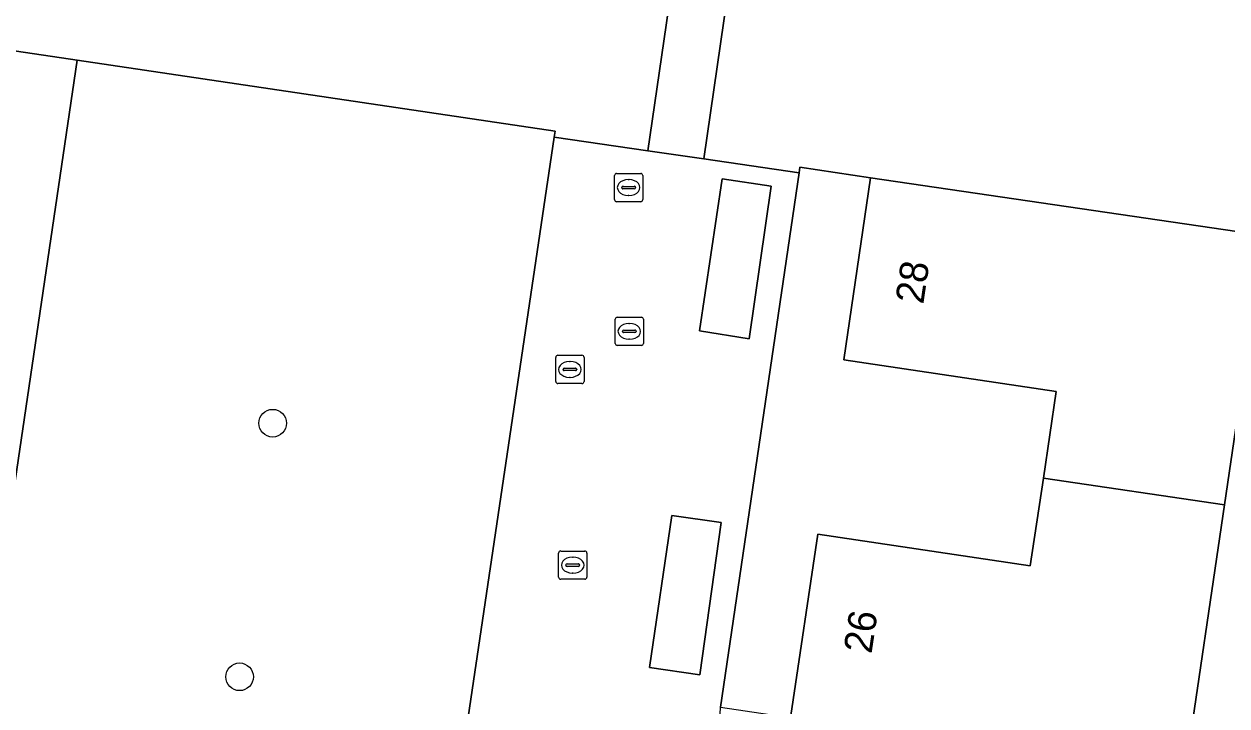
# Model space of a CAD drawing. Extents: x 164148 to 165261, y 382513 to 383432.
# Drawn here: x 164471.64 to 164514.2, y 383000.07 to 383024.2 of the extents above; entities that cross this region are included whole.
import ezdxf

# ---------------------------------------------------------------- set-up
doc = ezdxf.new("R2010")
doc.units = 0
for name, color, linetype in [('IMGEO_Boom', 7, 'Continuous'), ('IMGEO_Erf', 7, 'Continuous'), ('IMGEO_Fietspad_gesloten', 7, 'Continuous'), ('IMGEO_Groenvoorziening', 7, 'Continuous'), ('IMGEO_Kolk', 7, 'Continuous'), ('IMGEO_Pand', 7, 'Continuous'), ('IMGEO_Pand_nummerreeks', 7, 'Continuous'), ('IMGEO_Parkeervlak_open', 7, 'Continuous'), ('IMGEO_Rijbaan_lokaal_open', 7, 'Continuous'), ('IMGEO_Rioolput', 7, 'Continuous')]:
    doc.layers.add(name, color=color, linetype=linetype)

msp = doc.modelspace()

# ---------------------------------------------------------------- linework, layer by layer
at = {"layer": 'IMGEO_Boom'}
for centre in [(164480.437, 383010.074), (164479.266, 383001.1)]:
    msp.add_circle(centre, 0.489, dxfattribs=at)
at = {"layer": 'IMGEO_Erf'}
msp.add_lwpolyline([(164515.519, 383016.715), (164514.115, 383007.187), (164512.711, 382997.659), (164498.772, 382999.727), (164499.73, 383006.146), (164507.24, 383005.025), (164507.703, 383008.132), (164508.161, 383011.199), (164500.641, 383012.312), (164501.59, 383018.76), (164499.092, 383019.13), (164499.063, 383018.935), (164496.276, 383000.022), (164545.95, 382992.647)], dxfattribs=at)
at = {"layer": 'IMGEO_Fietspad_gesloten'}
msp.add_lwpolyline([(164497.229, 383030.019), (164495.251, 383030.312), (164493.71, 383019.713), (164495.689, 383019.425)], close=True, dxfattribs=at)
at = {"layer": 'IMGEO_Groenvoorziening'}
for points in [[(164495.251, 383030.312), (164475.967, 383033.169), (164468.317, 383034.298), (164466.799, 383023.91), (164468.26, 383023.694), (164473.524, 383022.914), (164490.427, 383020.412), (164490.395, 383020.195), (164493.71, 383019.713)], [(164557.267, 383021.125), (164497.229, 383030.019), (164495.689, 383019.425), (164499.063, 383018.935), (164499.092, 383019.13), (164501.59, 383018.76), (164515.519, 383016.715), (164532.389, 383014.218), (164546.311, 383012.162), (164548.68, 383011.808), (164548.794, 383011.791), (164548.758, 383011.551), (164555.696, 383010.523)]]:
    msp.add_lwpolyline(points, close=True, dxfattribs=at)
msp.add_lwpolyline([(164486.551, 382993.124), (164486.385, 382993.149), (164490.395, 383020.195), (164490.427, 383020.412), (164473.524, 383022.914), (164465.774, 382970.421), (164463.056, 382952.005), (164462.736, 382949.84), (164455.277, 382898.839)], dxfattribs=at)
at = {"layer": 'IMGEO_Kolk'}
for p, q in [((164492.531, 383017.986), (164492.531, 383018.838)), ((164492.606, 383018.912), (164493.458, 383018.912)), ((164493.019, 383018.692), (164493.044, 383018.692)), ((164493.532, 383018.838), (164493.532, 383017.986)), ((164492.79, 383018.406), (164492.79, 383018.418)), ((164493.228, 383018.369), (164492.83, 383018.369)), ((164492.833, 383018.455), (164493.231, 383018.455)), ((164493.274, 383018.418), (164493.274, 383018.406)), ((164493.458, 383017.912), (164492.606, 383017.912)), ((164493.042, 383018.132), (164493.017, 383018.132)), ((164490.552, 383004.625), (164490.552, 383005.477)), ((164490.627, 383005.551), (164491.479, 383005.551)), ((164491.553, 383005.477), (164491.553, 383004.625)), ((164490.811, 383005.045), (164490.811, 383005.057)), ((164491.249, 383005.008), (164490.851, 383005.008)), ((164490.854, 383005.094), (164491.252, 383005.094)), ((164491.04, 383005.331), (164491.065, 383005.331)), ((164491.295, 383005.057), (164491.295, 383005.045)), ((164491.479, 383004.551), (164490.627, 383004.551)), ((164491.063, 383004.771), (164491.038, 383004.771))]:
    msp.add_line(p, q, dxfattribs=at)
for points in [[(164492.531, 383017.986), (164492.531, 383018.838)], [(164492.606, 383018.912), (164493.458, 383018.912)], [(164493.532, 383018.838), (164493.532, 383017.986)], [(164493.458, 383017.912), (164492.606, 383017.912)], [(164490.552, 383004.625), (164490.552, 383005.477)], [(164490.627, 383005.551), (164491.479, 383005.551)], [(164491.553, 383005.477), (164491.553, 383004.625)], [(164491.479, 383004.551), (164490.627, 383004.551)]]:
    msp.add_lwpolyline(points, dxfattribs=at)
for centre, radius, start, end in [((164492.608, 383018.836), 0.0765, 91.552, 178.448), ((164492.608, 383018.836), 0.0765, 91.552, 178.448), ((164493.456, 383018.836), 0.0765, 1.552, 88.448), ((164493.456, 383018.836), 0.0765, 1.552, 88.448), ((164492.83, 383018.415), 0.0403, 85.8775, 175.7526), ((164492.827, 383018.405), 0.0366, 178.938, 274.7102), ((164493.231, 383018.412), 0.043, 264.8664, 352.4533), ((164493.235, 383018.417), 0.0386, 1.7309, 96.639), ((164492.608, 383017.988), 0.0765, 181.552, 268.448), ((164492.608, 383017.988), 0.0765, 181.552, 268.448), ((164493.456, 383017.988), 0.0765, 271.552, 358.448), ((164493.456, 383017.988), 0.0765, 271.552, 358.448), ((164490.629, 383005.475), 0.0765, 91.552, 178.448), ((164490.629, 383005.475), 0.0765, 91.552, 178.448), ((164491.477, 383005.475), 0.0765, 1.552, 88.448), ((164491.477, 383005.475), 0.0765, 1.552, 88.448), ((164490.851, 383005.054), 0.0403, 85.8775, 175.7526), ((164490.848, 383005.044), 0.0366, 178.938, 274.7102), ((164491.252, 383005.051), 0.043, 264.8664, 352.4533), ((164491.256, 383005.056), 0.0386, 1.7309, 96.639), ((164490.629, 383004.627), 0.0765, 181.552, 268.448), ((164490.629, 383004.627), 0.0765, 181.552, 268.448), ((164491.477, 383004.627), 0.0765, 271.552, 358.448), ((164491.477, 383004.627), 0.0765, 271.552, 358.448)]:
    msp.add_arc(centre, radius, start, end, dxfattribs=at)
for centre, major_axis, ratio, start_param, end_param in [((164493.018, 383018.412), (-0.387, 0.002), 0.722429, 4.712389, 7.853982), ((164493.043, 383018.412), (-0.39, 0.002), 0.717154, 1.570796, 4.712389), ((164491.039, 383005.051), (-0.387, 0.002), 0.722429, 4.712389, 7.853982), ((164491.064, 383005.051), (-0.39, 0.002), 0.717154, 1.570796, 4.712389)]:
    msp.add_ellipse(centre, major_axis=major_axis, ratio=ratio, start_param=start_param, end_param=end_param, dxfattribs=at)
at = {"layer": 'IMGEO_Pand'}
for points in [[(164515.519, 383016.715), (164501.59, 383018.76), (164500.641, 383012.312), (164508.161, 383011.199), (164507.703, 383008.132), (164514.115, 383007.187)], [(164514.115, 383007.187), (164507.703, 383008.132), (164507.24, 383005.025), (164499.73, 383006.146), (164498.772, 382999.727), (164512.711, 382997.659)]]:
    msp.add_lwpolyline(points, close=True, dxfattribs=at)
at = {"layer": 'IMGEO_Parkeervlak_open'}
for points in [[(164497.294, 383013.061), (164498.073, 383018.463), (164496.335, 383018.717), (164495.543, 383013.341)], [(164495.546, 383001.168), (164496.306, 383006.561), (164494.565, 383006.812), (164493.769, 383001.425)]]:
    msp.add_lwpolyline(points, close=True, dxfattribs=at)
at = {"layer": 'IMGEO_Rijbaan_lokaal_open'}
for points in [[(164473.524, 383022.914), (164468.26, 383023.694), (164460.479, 382971.225), (164465.774, 382970.421)], [(164496.335, 383018.717), (164498.073, 383018.463), (164497.294, 383013.061), (164495.543, 383013.341)], [(164494.565, 383006.812), (164496.306, 383006.561), (164495.546, 383001.168), (164493.769, 383001.425)]]:
    msp.add_lwpolyline(points, close=True, dxfattribs=at)
for points in [[(164499.063, 383018.935), (164495.689, 383019.425), (164493.71, 383019.713), (164490.395, 383020.195), (164486.385, 382993.149), (164486.551, 382993.124)], [(164495.209, 382999.416), (164496.241, 382999.283), (164496.276, 383000.022), (164499.063, 383018.935)]]:
    msp.add_lwpolyline(points, dxfattribs=at)
at = {"layer": 'IMGEO_Rioolput'}
for p, q in [((164492.554, 383012.898), (164492.554, 383013.75)), ((164492.629, 383013.824), (164493.481, 383013.824)), ((164493.042, 383013.604), (164493.067, 383013.604)), ((164493.555, 383013.75), (164493.555, 383012.898)), ((164492.813, 383013.318), (164492.813, 383013.33)), ((164493.251, 383013.281), (164492.853, 383013.281)), ((164492.856, 383013.367), (164493.254, 383013.367)), ((164493.065, 383013.044), (164493.04, 383013.044)), ((164493.297, 383013.33), (164493.297, 383013.318)), ((164493.481, 383012.824), (164492.629, 383012.824)), ((164490.451, 383011.55), (164490.451, 383012.402)), ((164490.526, 383012.476), (164491.378, 383012.476)), ((164490.939, 383012.256), (164490.964, 383012.256)), ((164491.452, 383012.402), (164491.452, 383011.55)), ((164490.71, 383011.97), (164490.71, 383011.982)), ((164491.148, 383011.933), (164490.75, 383011.933)), ((164490.753, 383012.019), (164491.151, 383012.019)), ((164491.194, 383011.982), (164491.194, 383011.97)), ((164491.378, 383011.476), (164490.526, 383011.476)), ((164490.962, 383011.696), (164490.937, 383011.696))]:
    msp.add_line(p, q, dxfattribs=at)
for points in [[(164492.554, 383012.898), (164492.554, 383013.75)], [(164492.629, 383013.824), (164493.481, 383013.824)], [(164493.555, 383013.75), (164493.555, 383012.898)], [(164493.481, 383012.824), (164492.629, 383012.824)], [(164490.451, 383011.55), (164490.451, 383012.402)], [(164490.526, 383012.476), (164491.378, 383012.476)], [(164491.452, 383012.402), (164491.452, 383011.55)], [(164491.378, 383011.476), (164490.526, 383011.476)]]:
    msp.add_lwpolyline(points, dxfattribs=at)
for centre, radius, start, end in [((164492.631, 383013.748), 0.0765, 91.552, 178.448), ((164492.631, 383013.748), 0.0765, 91.552, 178.448), ((164493.479, 383013.748), 0.0765, 1.552, 88.448), ((164493.479, 383013.748), 0.0765, 1.552, 88.448), ((164492.853, 383013.327), 0.0403, 85.8775, 175.7526), ((164492.85, 383013.317), 0.0366, 178.938, 274.7102), ((164493.254, 383013.324), 0.043, 264.8664, 352.4533), ((164493.258, 383013.329), 0.0386, 1.7309, 96.639), ((164492.631, 383012.9), 0.0765, 181.552, 268.448), ((164492.631, 383012.9), 0.0765, 181.552, 268.448), ((164493.479, 383012.9), 0.0765, 271.552, 358.448), ((164493.479, 383012.9), 0.0765, 271.552, 358.448), ((164490.528, 383012.4), 0.0765, 91.552, 178.448), ((164490.528, 383012.4), 0.0765, 91.552, 178.448), ((164491.376, 383012.4), 0.0765, 1.552, 88.448), ((164491.376, 383012.4), 0.0765, 1.552, 88.448), ((164490.75, 383011.979), 0.0403, 85.8775, 175.7526), ((164490.747, 383011.969), 0.0366, 178.938, 274.7102), ((164491.151, 383011.976), 0.043, 264.8664, 352.4533), ((164491.155, 383011.981), 0.0386, 1.7309, 96.639), ((164490.528, 383011.552), 0.0765, 181.552, 268.448), ((164490.528, 383011.552), 0.0765, 181.552, 268.448), ((164491.376, 383011.552), 0.0765, 271.552, 358.448), ((164491.376, 383011.552), 0.0765, 271.552, 358.448)]:
    msp.add_arc(centre, radius, start, end, dxfattribs=at)
for centre, major_axis, ratio, start_param, end_param in [((164493.041, 383013.324), (-0.387, 0.002), 0.722429, 4.712389, 7.853982), ((164493.066, 383013.324), (-0.39, 0.002), 0.717154, 1.570796, 4.712389), ((164490.938, 383011.976), (-0.387, 0.002), 0.722429, 4.712389, 7.853982), ((164490.963, 383011.976), (-0.39, 0.002), 0.717154, 1.570796, 4.712389)]:
    msp.add_ellipse(centre, major_axis=major_axis, ratio=ratio, start_param=start_param, end_param=end_param, dxfattribs=at)

# ---------------------------------------------------------------- texts
at = {"layer": 'IMGEO_Pand_nummerreeks'}
for s, rotation, p in [('28', 81.6293, (164503.454, 383014.261)), ('26', 81.509, (164501.622, 383001.892))]:
    msp.add_text(s, height=1, rotation=rotation, dxfattribs=at).set_placement(p)

doc.saveas('drawing.dxf')
